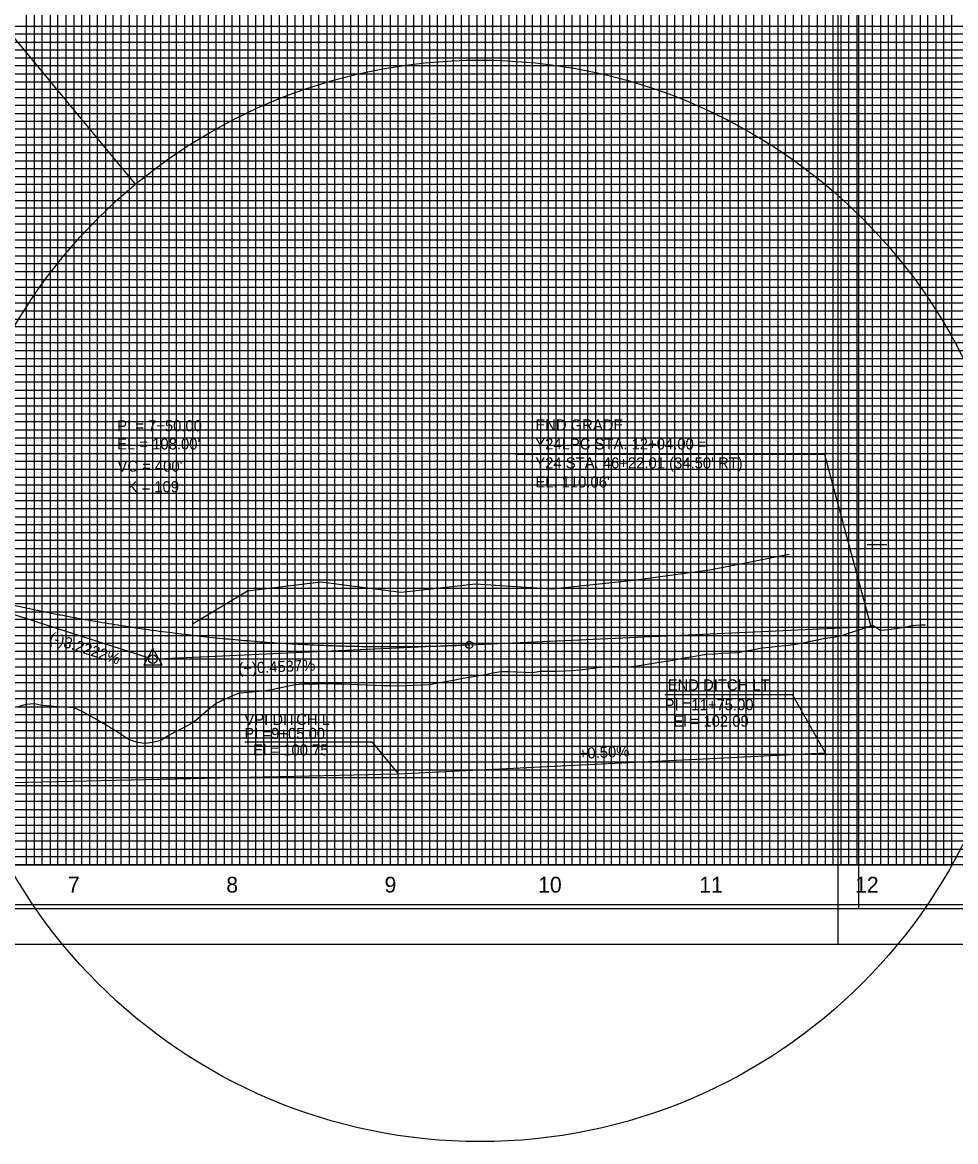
# Model space of a CAD drawing. Extents: x 2345490 to 2445302, y 465165 to 573888.
# Drawn here: x 2411563 to 2412153, y 523031 to 523738 of the extents above; entities that cross this region are included whole.
import ezdxf

# ---------------------------------------------------------------- set-up
doc = ezdxf.new("R2010")
doc.units = 0
for name, color, linetype in [('Old_Level_1', 7, 'Continuous'), ('Old_Level_18', 7, 'Continuous'), ('Old_Level_2', 7, 'Continuous'), ('Old_Level_3', 7, 'Continuous'), ('Old_Level_41', 7, 'Continuous'), ('Old_Level_42', 7, 'Continuous'), ('Old_Level_43', 7, 'Continuous'), ('Old_Level_50', 7, 'Continuous'), ('Old_Level_51', 7, 'Continuous'), ('Old_Level_52', 7, 'Continuous'), ('Old_Level_62', 7, 'Continuous'), ('Old_Level_63', 7, 'Continuous')]:
    doc.layers.add(name, color=color, linetype=linetype)

msp = doc.modelspace()

# ---------------------------------------------------------------- linework, layer by layer
at = {"layer": 'Old_Level_1'}
for points in [[(2411895.325, 523328.29225), (2411900.325, 523328.49575), (2411905.325, 523328.69875), (2411910.325, 523328.87125), (2411915.325, 523329.16725), (2411920.325, 523329.85425), (2411925.325, 523330.543), (2411930.325, 523331.213), (2411935.325, 523331.354), (2411940.325, 523331.2915), (2411945.325, 523331.228), (2411950.325, 523331.56175), (2411955.325, 523332.40075), (2411960.325, 523333.241), (2411965.325, 523334.03725), (2411970.325, 523334.8165), (2411975.325, 523335.638), (2411980.325, 523336.543), (2411985.325, 523337.448), (2411990.325, 523338.33525), (2411995.325, 523339.20225), (2412000.325, 523339.4425), (2412005.325, 523339.68275), (2412010.325, 523339.923), (2412015.325, 523340.271), (2412020.325, 523341.2105), (2412025.325, 523342.15), (2412030.325, 523343.073), (2412035.325, 523343.60075), (2412040.325, 523344.1285), (2412045.325, 523344.5875), (2412050.325, 523345.18675), (2412055.325, 523346.1825), (2412060.325, 523347.17825), (2412065.325, 523348.20575), (2412070.325, 523349.26625), (2412075.325, 523349.8425), (2412080.325, 523350.6675), (2412085.325, 523352.345), (2412090.325, 523354.02275), (2412095.325, 523355.70025), (2412100.325, 523357.37775), (2412105.325, 523354.34175), (2412110.325, 523354.80325), (2412115.325, 523355.2685), (2412120.325, 523356.19275), (2412125.325, 523357.16025), (2412130.325, 523357.7015), (2412133.825, 523357.63775)], [(2411560.325, 523306.042), (2411565.325, 523307.60375), (2411570.325, 523307.92125), (2411575.325, 523306.8445), (2411580.325, 523306.505), (2411585.325, 523306.1665), (2411590.325, 523305.82925), (2411595.325, 523305.4935), (2411600.325, 523303.2005), (2411605.325, 523300.4455), (2411610.325, 523297.6745), (2411615.325, 523294.767), (2411620.325, 523291.72375), (2411625.325, 523288.54575), (2411630.325, 523285.234), (2411635.325, 523283.4275), (2411640.325, 523282.79225), (2411645.325, 523283.4595), (2411650.325, 523284.84375), (2411655.325, 523287.915), (2411660.325, 523290.4775), (2411665.325, 523293.10725), (2411670.325, 523295.82275), (2411675.325, 523299.64975), (2411680.325, 523304.1105), (2411685.325, 523308.25925), (2411690.325, 523310.56625), (2411695.325, 523312.88325), (2411700.325, 523314.607), (2411705.325, 523315.03575), (2411710.325, 523315.472), (2411715.325, 523315.91525), (2411720.325, 523316.717), (2411725.325, 523317.80275), (2411730.325, 523318.879), (2411735.325, 523319.9455), (2411740.325, 523320.291), (2411745.325, 523320.3805), (2411750.325, 523320.46725), (2411755.325, 523320.55125), (2411760.325, 523320.4435), (2411765.325, 523320.2865), (2411770.325, 523320.12425), (2411775.325, 523319.95675), (2411780.325, 523319.78425), (2411785.325, 523319.6065), (2411790.325, 523319.42375), (2411795.325, 523319.236), (2411800.325, 523319.2305), (2411805.325, 523319.39675), (2411810.325, 523319.55775), (2411815.325, 523319.71325), (2411820.325, 523320.00625), (2411825.325, 523320.92275), (2411830.325, 523321.841), (2411835.325, 523322.7605), (2411840.325, 523323.68125), (2411845.325, 523324.603), (2411850.325, 523325.50025), (2411855.325, 523326.38825), (2411860.325, 523327.27725), (2411865.325, 523328.109), (2411870.325, 523328.1615), (2411875.325, 523327.913), (2411880.325, 523327.676), (2411885.325, 523327.45375), (2411890.325, 523328.479), (2411895.325, 523328.29225)]]:
    msp.add_lwpolyline(points, dxfattribs=at)
at = {"layer": 'Old_Level_18'}
msp.add_lwpolyline([(2412345.325, 524230.9495), (2410845.325, 524230.9495), (2410845.325, 523180.9495), (2412345.325, 523180.9495)], close=True, dxfattribs=at)
at = {"layer": 'Old_Level_2'}
for p, q in [((2412069.99075, 523465.271), (2411874.5425, 523465.271)), ((2412069.99075, 523465.271), (2412099.325, 523356.5495)), ((2411445.325, 523400.394), (2411642.70775, 523336.793)), ((2411845.325, 523345.0245), (2412099.325, 523356.5495)), ((2411845.325, 523345.0245), (2411648.07225, 523336.07425))]:
    msp.add_line(p, q, dxfattribs=at)
msp.add_lwpolyline([(2411639.51925, 523332.4985), (2411651.26175, 523332.4985), (2411645.39075, 523342.62425)], close=True, dxfattribs=at)
for centre, radius in [((2411845.325, 523345.0245), 2.25), ((2411645.325, 523335.9495), 2.75)]:
    msp.add_circle(centre, radius, dxfattribs=at)
msp.add_spline([(2411445.325, 523400.394), (2411453.325, 523397.84575), (2411461.325, 523395.35625), (2411469.325, 523392.9255), (2411477.325, 523390.5535), (2411485.325, 523388.24025), (2411493.325, 523385.986), (2411501.325, 523383.7905), (2411509.325, 523381.654), (2411517.325, 523379.576), (2411525.325, 523377.557), (2411533.325, 523375.59675), (2411541.325, 523373.6955), (2411549.325, 523371.85275), (2411557.325, 523370.069), (2411565.325, 523368.34425), (2411573.325, 523366.678), (2411581.325, 523365.07075), (2411589.325, 523363.52225), (2411597.325, 523362.0325), (2411605.325, 523360.6015), (2411613.325, 523359.2295), (2411621.325, 523357.91625), (2411629.325, 523356.66175), (2411637.325, 523355.46625), (2411645.325, 523354.3295), (2411653.325, 523353.2515), (2411661.325, 523352.23225), (2411669.325, 523351.272), (2411677.325, 523350.3705), (2411685.325, 523349.52775), (2411693.325, 523348.74375), (2411701.325, 523348.01875), (2411709.325, 523347.3525), (2411717.325, 523346.745), (2411725.325, 523346.19625), (2411733.325, 523345.7065), (2411741.325, 523345.2755), (2411749.325, 523344.90325), (2411757.325, 523344.59), (2411765.325, 523344.33525), (2411773.325, 523344.1395), (2411781.325, 523344.00275), (2411789.325, 523343.9245), (2411797.325, 523343.90525), (2411805.325, 523343.94475), (2411813.325, 523344.043), (2411821.325, 523344.20025), (2411829.325, 523344.41625), (2411837.325, 523344.691), (2411845.325, 523345.0245)], degree=3, dxfattribs=at)
at = {"layer": 'Old_Level_3'}
for p, q in [((2412049.63511, 523313.40272), (2411969.08786, 523313.40272)), ((2412049.63511, 523313.40272), (2412070.325, 523276.8495)), ((2411783.95612, 523283.50271), (2411703.40887, 523283.50271)), ((2411783.95612, 523283.50271), (2411800.325, 523263.4495)), ((2411800.325, 523263.4495), (2412070.325, 523276.8495)), ((2411282.325, 523252.1495), (2411800.325, 523263.4495))]:
    msp.add_line(p, q, dxfattribs=at)
at = {"layer": 'Old_Level_41'}
for p, q in [((2412096.825, 523408.4495), (2412109.325, 523408.4495)), ((2412345.325, 523205.9495), (2410845.325, 523205.9495))]:
    msp.add_line(p, q, dxfattribs=at)
for points in [[(2411570.325, 524230.9495), (2411570.325, 523205.9495), (2411620.325, 523205.9495), (2411620.325, 524230.9495)], [(2411595.325, 524230.9495), (2411595.325, 523205.9495), (2411645.325, 523205.9495), (2411645.325, 524230.9495)], [(2411670.325, 524230.9495), (2411670.325, 523205.9495), (2411720.325, 523205.9495), (2411720.325, 524230.9495)], [(2411695.325, 524230.9495), (2411695.325, 523205.9495), (2411745.325, 523205.9495), (2411745.325, 524230.9495)], [(2411770.325, 524230.9495), (2411770.325, 523205.9495), (2411820.325, 523205.9495), (2411820.325, 524230.9495)], [(2411795.325, 524230.9495), (2411795.325, 523205.9495), (2411845.325, 523205.9495), (2411845.325, 524230.9495)], [(2411870.325, 524230.9495), (2411870.325, 523205.9495), (2411920.325, 523205.9495), (2411920.325, 524230.9495)], [(2411895.325, 524230.9495), (2411895.325, 523205.9495), (2411945.325, 523205.9495), (2411945.325, 524230.9495)], [(2411970.325, 524230.9495), (2411970.325, 523205.9495), (2412020.325, 523205.9495), (2412020.325, 524230.9495)], [(2411995.325, 524230.9495), (2411995.325, 523205.9495), (2412045.325, 523205.9495), (2412045.325, 524230.9495)], [(2412070.325, 524230.9495), (2412070.325, 523205.9495), (2412120.325, 523205.9495), (2412120.325, 524230.9495)], [(2412095.325, 524230.9495), (2412095.325, 523205.9495), (2412145.325, 523205.9495), (2412145.325, 524230.9495)], [(2412345.325, 523730.9495), (2410845.325, 523730.9495), (2410845.325, 523680.9495), (2412345.325, 523680.9495)], [(2412345.325, 523630.9495), (2410845.325, 523630.9495), (2410845.325, 523580.9495), (2412345.325, 523580.9495)], [(2412345.325, 523555.9495), (2410845.325, 523555.9495), (2410845.325, 523605.9495), (2412345.325, 523605.9495)], [(2412345.325, 523530.9495), (2410845.325, 523530.9495), (2410845.325, 523480.9495), (2412345.325, 523480.9495)], [(2412345.325, 523455.9495), (2410845.325, 523455.9495), (2410845.325, 523505.9495), (2412345.325, 523505.9495)], [(2412345.325, 523430.9495), (2410845.325, 523430.9495), (2410845.325, 523380.9495), (2412345.325, 523380.9495)], [(2412345.325, 523330.9495), (2410845.325, 523330.9495), (2410845.325, 523280.9495), (2412345.325, 523280.9495)], [(2412345.325, 523255.9495), (2410845.325, 523255.9495), (2410845.325, 523305.9495), (2412345.325, 523305.9495)], [(2412345.325, 523230.9495), (2410845.325, 523230.9495)]]:
    msp.add_lwpolyline(points, dxfattribs=at)
at = {"layer": 'Old_Level_42'}
for points in [[(2412345.325, 523655.9495), (2410845.325, 523655.9495), (2410845.325, 523705.9495), (2412345.325, 523705.9495)], [(2412345.325, 523355.9495), (2410845.325, 523355.9495), (2410845.325, 523405.9495), (2412345.325, 523405.9495)]]:
    msp.add_lwpolyline(points, dxfattribs=at)
at = {"layer": 'Old_Level_43'}
for points in [[(2411565.325, 524230.9495), (2411565.325, 523205.9495), (2411575.325, 523205.9495), (2411575.325, 524230.9495)], [(2411580.325, 524230.9495), (2411580.325, 523205.9495), (2411585.325, 523205.9495), (2411585.325, 524230.9495)], [(2411590.325, 524230.9495), (2411590.325, 523205.9495), (2411600.325, 523205.9495), (2411600.325, 524230.9495)], [(2411605.325, 524230.9495), (2411605.325, 523205.9495)], [(2411605.325, 523205.9495), (2411610.325, 523205.9495), (2411610.325, 524230.3495)], [(2411615.325, 524230.3495), (2411615.325, 523205.9495), (2411625.325, 523205.9495), (2411625.325, 524230.9495)], [(2411630.325, 524230.9495), (2411630.325, 523205.9495), (2411635.325, 523205.9495), (2411635.325, 524230.9495)], [(2411640.325, 524230.9495), (2411640.325, 523205.9495), (2411650.325, 523205.9495), (2411650.325, 524230.9495)], [(2411655.325, 524230.9495), (2411655.325, 523205.9495), (2411660.325, 523205.9495), (2411660.325, 524230.9495)], [(2411665.325, 524230.9495), (2411665.325, 523205.9495), (2411675.325, 523205.9495), (2411675.325, 524230.9495)], [(2411680.325, 524230.9495), (2411680.325, 523205.9495), (2411685.325, 523205.9495), (2411685.325, 524230.9495)], [(2411690.325, 524230.9495), (2411690.325, 523205.9495), (2411700.325, 523205.9495), (2411700.325, 524230.9495)], [(2411705.325, 524230.9495), (2411705.325, 523205.9495), (2411710.325, 523205.9495), (2411710.325, 524230.9495)], [(2411715.325, 524230.9495), (2411715.325, 523205.9495), (2411725.325, 523205.9495), (2411725.325, 524230.9495)], [(2411730.325, 524230.9495), (2411730.325, 523205.9495), (2411735.325, 523205.9495), (2411735.325, 524230.9495)], [(2411740.325, 524230.9495), (2411740.325, 523205.9495), (2411750.325, 523205.9495), (2411750.325, 524230.9495)], [(2411755.325, 524230.9495), (2411755.325, 523205.9495), (2411760.325, 523205.9495), (2411760.325, 524230.9495)], [(2411765.325, 524230.9495), (2411765.325, 523205.9495), (2411775.325, 523205.9495), (2411775.325, 524230.9495)], [(2411780.325, 524230.9495), (2411780.325, 523205.9495), (2411785.325, 523205.9495), (2411785.325, 524230.9495)], [(2411790.325, 524230.9495), (2411790.325, 523205.9495), (2411800.325, 523205.9495), (2411800.325, 524230.9495)], [(2411805.325, 524230.9495), (2411805.325, 523205.9495), (2411810.325, 523205.9495), (2411810.325, 524230.9495)], [(2411815.325, 524230.9495), (2411815.325, 523205.9495), (2411825.325, 523205.9495), (2411825.325, 524230.9495)], [(2411830.325, 524230.9495), (2411830.325, 523205.9495), (2411835.325, 523205.9495), (2411835.325, 524230.9495)], [(2411840.325, 524230.9495), (2411840.325, 523205.9495), (2411850.325, 523205.9495), (2411850.325, 524230.9495)], [(2411855.325, 524230.9495), (2411855.325, 523205.9495), (2411860.325, 523205.9495), (2411860.325, 524230.9495)], [(2411865.325, 524230.9495), (2411865.325, 523205.9495), (2411875.325, 523205.9495), (2411875.325, 524230.9495)], [(2411880.325, 524230.9495), (2411880.325, 523205.9495), (2411885.325, 523205.9495), (2411885.325, 524230.9495)], [(2411890.325, 524230.9495), (2411890.325, 523205.9495), (2411900.325, 523205.9495), (2411900.325, 524230.9495)], [(2411905.325, 524230.9495), (2411905.325, 523205.9495), (2411910.325, 523205.9495), (2411910.325, 524230.9495)], [(2411915.325, 524230.9495), (2411915.325, 523205.9495)], [(2411915.325, 523205.9495), (2411925.325, 523205.9495), (2411925.325, 524230.9495)], [(2411930.325, 524230.9495), (2411930.325, 523205.9495), (2411935.325, 523205.9495), (2411935.325, 524230.9495)], [(2411940.325, 524230.9495), (2411940.325, 523205.9495), (2411950.325, 523205.9495), (2411950.325, 524230.9495)], [(2411955.325, 524230.9495), (2411955.325, 523205.9495), (2411960.325, 523205.9495), (2411960.325, 524230.9495)], [(2411965.325, 524230.9495), (2411965.325, 523205.9495), (2411975.325, 523205.9495), (2411975.325, 524230.9495)], [(2411980.325, 524230.9495), (2411980.325, 523205.9495), (2411985.325, 523205.9495), (2411985.325, 524230.9495)], [(2411990.325, 524230.9495), (2411990.325, 523205.9495), (2412000.325, 523205.9495), (2412000.325, 524230.9495)], [(2412005.325, 524230.9495), (2412005.325, 523205.9495), (2412010.325, 523205.9495), (2412010.325, 524230.9495)], [(2412015.325, 524230.9495), (2412015.325, 523205.9495), (2412025.325, 523205.9495), (2412025.325, 524230.9495)], [(2412030.325, 524230.9495), (2412030.325, 523205.9495), (2412035.325, 523205.9495), (2412035.325, 524230.9495)], [(2412040.325, 524230.9495), (2412040.325, 523205.9495), (2412050.325, 523205.9495), (2412050.325, 524230.9495)], [(2412055.325, 524230.9495), (2412055.325, 523205.9495), (2412060.325, 523205.9495), (2412060.325, 524230.9495)], [(2412065.325, 524230.9495), (2412065.325, 523205.9495), (2412075.325, 523205.9495), (2412075.325, 524230.9495)], [(2412080.325, 524230.9495), (2412080.325, 523205.9495), (2412085.325, 523205.9495), (2412085.325, 524230.9495)], [(2412090.325, 524230.9495), (2412090.325, 523205.9495), (2412100.325, 523205.9495), (2412100.325, 524230.9495)], [(2412105.325, 524230.9495), (2412105.325, 523205.9495), (2412110.325, 523205.9495), (2412110.325, 524230.9495)], [(2412115.325, 524230.9495), (2412115.325, 523205.9495), (2412125.325, 523205.9495), (2412125.325, 524230.9495)], [(2412130.325, 524230.9495), (2412130.325, 523205.9495), (2412135.325, 523205.9495), (2412135.325, 524230.9495)], [(2412140.325, 524230.9495), (2412140.325, 523205.9495), (2412150.325, 523205.9495), (2412150.325, 524093.3995)], [(2412295.325, 523735.9495), (2410895.325, 523735.9495), (2410895.325, 523725.9495), (2412295.325, 523725.9495)], [(2412295.325, 523720.9495), (2410895.325, 523720.9495), (2410895.325, 523715.9495), (2412295.325, 523715.9495)], [(2412295.325, 523710.9495), (2410895.325, 523710.9495)], [(2410895.325, 523700.9495), (2412295.325, 523700.9495)], [(2412295.325, 523695.9495), (2410895.325, 523695.9495), (2410895.325, 523690.9495), (2412295.325, 523690.9495)], [(2412295.325, 523685.9495), (2410895.325, 523685.9495), (2410895.325, 523675.9495), (2412295.325, 523675.9495)], [(2412295.325, 523670.9495), (2410895.325, 523670.9495), (2410895.325, 523665.9495), (2412295.325, 523665.9495)], [(2412295.325, 523660.9495), (2410895.325, 523660.9495), (2410895.325, 523650.9495), (2412295.325, 523650.9495)], [(2412295.325, 523645.9495), (2410895.325, 523645.9495), (2410895.325, 523640.9495), (2412295.325, 523640.9495)], [(2412295.325, 523635.9495), (2410895.325, 523635.9495), (2410895.325, 523625.9495), (2412295.325, 523625.9495)], [(2412295.325, 523620.9495), (2410895.325, 523620.9495), (2410895.325, 523615.9495), (2412295.325, 523615.9495)], [(2412295.325, 523610.9495), (2410895.325, 523610.9495), (2410895.325, 523600.9495), (2412295.325, 523600.9495)], [(2412295.325, 523595.9495), (2410895.325, 523595.9495), (2410895.325, 523590.9495), (2412295.325, 523590.9495)], [(2412295.325, 523585.9495), (2410895.325, 523585.9495), (2410895.325, 523575.9495), (2412295.325, 523575.9495)], [(2412295.325, 523570.9495), (2410895.325, 523570.9495), (2410895.325, 523565.9495), (2412295.325, 523565.9495)], [(2412295.325, 523560.9495), (2410895.325, 523560.9495), (2410895.325, 523550.9495), (2412295.325, 523550.9495)], [(2412295.325, 523545.9495), (2410895.325, 523545.9495), (2410895.325, 523540.9495), (2412295.325, 523540.9495)], [(2412295.325, 523535.9495), (2410895.325, 523535.9495), (2410895.325, 523525.9495), (2412295.325, 523525.9495)], [(2412295.325, 523520.9495), (2410895.325, 523520.9495), (2410895.325, 523515.9495), (2412295.325, 523515.9495)], [(2412295.325, 523510.9495), (2410895.325, 523510.9495), (2410895.325, 523500.9495), (2412295.325, 523500.9495)], [(2412295.325, 523495.9495), (2410895.325, 523495.9495), (2410895.325, 523490.9495), (2412295.325, 523490.9495)], [(2412295.325, 523485.9495), (2410895.325, 523485.9495), (2410895.325, 523475.9495), (2412295.325, 523475.9495)], [(2412295.325, 523470.9495), (2410895.325, 523470.9495), (2410895.325, 523465.9495), (2412295.325, 523465.9495)], [(2412295.325, 523460.9495), (2410895.325, 523460.9495), (2410895.325, 523450.9495), (2412295.325, 523450.9495)], [(2412295.325, 523445.9495), (2410895.325, 523445.9495), (2410895.325, 523440.9495), (2412295.325, 523440.9495)], [(2412295.325, 523435.9495), (2410895.325, 523435.9495), (2410895.325, 523425.9495), (2412295.325, 523425.9495)], [(2412295.325, 523420.9495), (2410895.325, 523420.9495), (2410895.325, 523415.9495), (2412295.325, 523415.9495)], [(2412295.325, 523410.9495), (2410895.325, 523410.9495)], [(2410895.325, 523400.9495), (2412295.325, 523400.9495)], [(2412295.325, 523395.9495), (2410895.325, 523395.9495), (2410895.325, 523390.9495), (2412295.325, 523390.9495)], [(2412295.325, 523385.9495), (2410895.325, 523385.9495)], [(2410895.325, 523375.9495), (2412295.325, 523375.9495)], [(2412295.325, 523370.9495), (2410895.325, 523370.9495), (2410895.325, 523365.9495), (2412295.325, 523365.9495)], [(2412295.325, 523360.9495), (2410895.325, 523360.9495), (2410895.325, 523350.9495), (2412295.325, 523350.9495)], [(2412295.325, 523345.9495), (2410895.325, 523345.9495), (2410895.325, 523340.9495), (2412295.325, 523340.9495)], [(2412295.325, 523335.9495), (2410895.325, 523335.9495), (2410895.325, 523325.9495), (2412295.325, 523325.9495)], [(2412295.325, 523320.9495), (2410895.325, 523320.9495), (2410895.325, 523315.9495), (2412295.325, 523315.9495)], [(2412295.325, 523310.9495), (2410895.325, 523310.9495), (2410895.325, 523300.9495), (2412295.325, 523300.9495)], [(2412295.325, 523295.9495), (2410895.325, 523295.9495), (2410895.325, 523290.9495), (2412295.325, 523290.9495)], [(2412295.325, 523285.9495), (2410895.325, 523285.9495), (2410895.325, 523275.9495), (2412295.325, 523275.9495)], [(2412295.325, 523270.9495), (2410895.325, 523270.9495), (2410895.325, 523265.9495), (2412295.325, 523265.9495)], [(2412295.325, 523260.9495), (2410895.325, 523260.9495), (2410895.325, 523250.9495), (2412295.325, 523250.9495)], [(2412295.325, 523245.9495), (2410895.325, 523245.9495), (2410895.325, 523240.9495), (2412295.325, 523240.9495)], [(2412295.325, 523235.9495), (2410895.325, 523235.9495), (2410895.325, 523225.9495), (2412295.325, 523225.9495)], [(2412295.325, 523220.9495), (2410895.325, 523220.9495), (2410895.325, 523215.9495), (2412295.325, 523215.9495)], [(2412295.325, 523210.9495), (2410895.325, 523210.9495)]]:
    msp.add_lwpolyline(points, dxfattribs=at)
at = {"layer": 'Old_Level_50'}
msp.add_line((2412078.325, 523155.9495), (2412078.325, 523155.9495), dxfattribs=at)
for points in [[(2412357.825, 524233.4995), (2410691.325, 524233.4995), (2410691.325, 523178.3995), (2412357.825, 523178.3995)], [(2413757.825, 524233.4995), (2412091.325, 524233.4995), (2412091.325, 523178.3995), (2413757.825, 523178.3995)]]:
    msp.add_lwpolyline(points, close=True, dxfattribs=at)
at = {"layer": 'Old_Level_51'}
for points in [[(2412362.325, 524255.9495), (2410678.325, 524255.9495), (2410678.325, 523155.9495), (2412362.325, 523155.9495)], [(2413762.325, 524255.9495), (2412078.325, 524255.9495), (2412078.325, 523155.9495), (2413762.325, 523155.9495)]]:
    msp.add_lwpolyline(points, close=True, dxfattribs=at)
at = {"layer": 'Old_Level_52'}
msp.add_line((2412091.325, 523178.3995), (2412091.325, 523178.3995), dxfattribs=at)
at = {"layer": 'Old_Level_62'}
msp.add_line((2411634.29674, 523636.10645), (2410433.44219, 525086.84544), dxfattribs=at)
msp.add_lwpolyline([(2411670.325, 523358.2495), (2411705.245, 523379.1495), (2411751.605, 523384.8495), (2411802.195, 523378.2495), (2411849.335, 523383.5495), (2411897.465, 523380.3495), (2411947.495, 523385.7495), (2411997.495, 523392.4495), (2412047.495, 523402.3495)], dxfattribs=at)
msp.add_circle((2411852.2258, 523372.82877), 341.77216, dxfattribs=at)
at = {"layer": 'Old_Level_63'}
msp.add_line((2410895.325, 523205.9495), (2412133.8245, 523205.9495), dxfattribs=at)

# ---------------------------------------------------------------- texts
at = {"layer": 'Old_Level_2'}
for s, height, p in [('PI = 7+50.00', 7.0000005, (2411622.75575, 523480.0155)), ('END GRADE', 7.000001, (2411887.121, 523480.519)), ("EL = 108.00'", 7.0000005, (2411622.75575, 523468.54225)), ('Y24LPC STA. 12+04.00 =', 7.0000005, (2411887.121, 523468.519)), ("Y24 STA. 46+22.01 (34.50' RT)", 7.0000005, (2411887.121, 523456.519)), ("VC = 400'", 7.000001, (2411622.95025, 523454.47625)), ("EL. 110.06'", 7.0000005, (2411887.121, 523444.519)), ('K = 109', 7.000001, (2411629.343, 523441.475))]:
    msp.add_text(s, height=height, dxfattribs=at).set_placement(p)
for s, rotation, p in [('(-)3.2222%', 342.13990556, (2411579.32325, 523346.711)), ('(+)0.4537%', 2.59798333, (2411699.54153, 523326.64175))]:
    msp.add_text(s, height=7.000001, rotation=rotation, dxfattribs=at).set_placement(p)
at = {"layer": 'Old_Level_3'}
for s, height, rotation, p in [('END DITCH LT', 7.0000005, 360, (2411970.79257, 523316.20041)), ('PI =11+75.00', 7.0000005, 360, (2411968.85241, 523303.70337)), ('VPI DITCH LT', 7.0000005, 360, (2411703.17342, 523294.39663)), ('El = 102.09', 7.0000005, 360, (2411974.41452, 523293.3373)), ('PI =9+05.00', 7.0000005, 360, (2411703.17342, 523285.52273)), ('El = 100.75', 7.0000005, 360, (2411708.73553, 523275.15666)), ('+0.50%', 7.000001, 2.84123527, (2411914.74421, 523272.86832))]:
    msp.add_text(s, height=height, rotation=rotation, dxfattribs=at).set_placement(p)
at = {"layer": 'Old_Level_62'}
for s, height, p in [('7', 10, (2411591.622, 523188.4495)), ('8', 10, (2411691.748, 523188.4495)), ('9', 10, (2411791.79025, 523188.4495)), ('10', 10.000001, (2411888.9085, 523188.4495)), ('11', 10.000001, (2411990.748, 523188.4495)), ('12', 10.000001, (2412089.29625, 523188.4495))]:
    msp.add_text(s, height=height, dxfattribs=at).set_placement(p)

doc.saveas('drawing.dxf')
